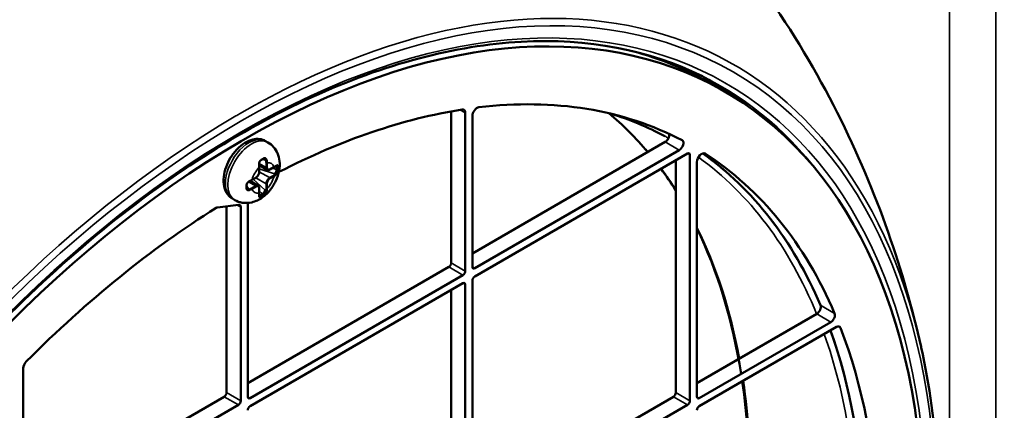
# Model space of a CAD drawing. Header units: millimetres. Extents: x 50 to 3176, y 50 to 2109.
# Tile 372 of 656: x 495 to 555, y 1775 to 1799. Entities that reach past the tile are written whole.
import ezdxf

# ---------------------------------------------------------------- set-up
doc = ezdxf.new("R2010")
doc.units = ezdxf.units.MM
doc.header["$LTSCALE"] = 10
doc.layers.add('Visible (ISO)', color=7, linetype='Continuous', lineweight=50)
doc.layers.add('Visible Narrow (ISO)', color=7, linetype='Continuous', lineweight=35)

msp = doc.modelspace()

# ---------------------------------------------------------------- linework, layer by layer
at = {"layer": 'Visible (ISO)'}
for p, q in [((537.0117, 1794.7338), (537.8602, 1794.2439)), ((521.4053, 1793.056), (521.4053, 1783.951)), ((522.2539, 1792.9674), (522.2539, 1783.4611)), ((522.6781, 1783.7061), (522.6781, 1792.7764)), ((510.2431, 1791.2761), (510.3845, 1791.1944)), ((534.2747, 1791.2178), (522.6781, 1784.5226)), ((535.1232, 1790.7279), (522.8195, 1783.6244)), ((510.1911, 1790.2074), (510.1911, 1790.2074)), ((522.8195, 1783.1345), (535.6182, 1790.5238)), ((534.9111, 1790.1156), (534.9111, 1776.1535)), ((535.7596, 1790.4422), (535.7596, 1775.6636)), ((536.1839, 1775.9085), (536.1839, 1790.0133)), ((509.8512, 1789.8263), (510.3305, 1789.5496)), ((509.8588, 1789.4215), (509.8588, 1789.6965)), ((510.5055, 1789.5619), (510.7436, 1789.6994)), ((510.9048, 1789.7277), (510.9048, 1789.5644)), ((509.3027, 1788.8762), (509.782, 1788.5995)), ((509.4189, 1788.9346), (509.657, 1789.072)), ((509.1425, 1788.3913), (509.1425, 1788.3913)), ((509.8588, 1788.1668), (509.8588, 1788.4417)), ((508.2431, 1787.812), (508.3845, 1787.7303)), ((510.0563, 1788.0947), (509.9148, 1788.0131)), ((508.6135, 1787.4455), (507.3513, 1787.2893)), ((507.8996, 1776.1535), (507.8996, 1787.3571)), ((508.7481, 1787.2952), (508.7481, 1775.6636)), ((509.1724, 1775.9085), (509.1724, 1787.5402)), ((521.2639, 1783.7061), (509.1724, 1776.725)), ((522.1124, 1783.2162), (509.3138, 1775.8269)), ((522.6781, 1768.111), (522.6781, 1782.8896)), ((509.3138, 1775.337), (522.1124, 1782.7263)), ((521.4053, 1782.318), (521.4053, 1768.3559)), ((522.2539, 1782.6446), (522.2539, 1767.866)), ((543.3841, 1780.8821), (536.1839, 1776.725)), ((544.2334, 1780.3926), (536.3253, 1775.8269)), ((536.3253, 1775.337), (544.5827, 1780.1044)), ((495.6666, 1768.111), (495.6666, 1777.6173)), ((507.7582, 1775.9085), (495.6666, 1768.9275)), ((534.7696, 1775.9085), (522.6781, 1768.9275)), ((508.6067, 1775.4186), (495.8081, 1768.0293)), ((535.6182, 1775.4186), (522.8195, 1768.0293))]:
    msp.add_line(p, q, dxfattribs=at)
for centre, major_axis, ratio, start_param, end_param in [((508.9602, 1744.1876), (-28.9, -50.0563), 0.5773503, 2.3697486, 7.0550293), ((508.1117, 1744.6775), (28.9, 50.0563), 0.5773503, 0, 0.1517684), ((508.1117, 1744.6775), (28.9646, 50.1682), 0.5773503, 6.1923367, 6.3115003), ((508.9602, 1744.1876), (27, 46.7654), 0.5773503, 0.0243854, 0.4070317), ((508.9602, 1744.1876), (-27, -46.7654), 0.5773503, 3.5765801, 3.8724785), ((521.971, 1792.8041), (0.2, 0.3464), 0.5773503, 5.4977871, 6.7181728), ((522.961, 1792.9397), (-0.2, -0.3464), 0.5773503, 3.5486243, 5.4977871), ((534.2747, 1791.5036), (-0.175, -0.3031), 0.5773503, 0.7853982, 2.5608691), ((535.1232, 1791.0137), (0.175, 0.3031), 0.5773503, 3.9269908, 6.3075707), ((510.0768, 1790.0425), (-0.0741, -0.1871), 0.6530078, 2.2603089, 2.916969), ((535.6182, 1790.3605), (0.1, 0.1732), 0.5773503, 5.4977871, 7.0685835), ((536.4667, 1790.1766), (0.2, 0.3464), 0.5773503, 6.2564649, 8.6393798), ((508.1117, 1744.6775), (27, 46.7654), 0.5773503, 5.8747552, 6.2291089), ((508.9602, 1744.1876), (27, 46.7654), 0.5773503, 5.8747765, 6.2564649), ((509.7999, 1789.8349), (0.0496, 0.0063), 0.4808777, 6.2828591, 6.2832397), ((510.7839, 1789.4709), (0.0808, 0.184), 0.4891137, 3.8730685, 5.4438172), ((510.8251, 1789.8145), (0.0311, -0.0392), 0.6598704, 6.2825985, 6.2830395), ((510.7839, 1789.6342), (0.0808, 0.184), 0.4890808, 5.443876, 5.9575849), ((509.2695, 1788.9164), (0.0194, -0.0461), 0.4808758, 6.283141, 6.2835426), ((509.2282, 1788.5728), (0.1249, 0.1578), 0.6530097, 3.3662195, 4.0228795), ((510.0768, 1788.2462), (-0.1189, -0.1619), 0.489113, 0.8393644, 2.4101181), ((509.9354, 1788.1645), (0.119, 0.1619), 0.4890799, 3.467201, 3.9809072), ((509.7998, 1788.0386), (0.0495, -0.0073), 0.6598618, 0.0001501, 0.0005767), ((508.9602, 1744.1876), (-27, -46.7654), 0.5773503, 3.9714194, 4.2774015), ((507.2738, 1787.0165), (-0.15, -0.2598), 0.5773503, 3.5526784, 3.9714194), ((508.536, 1787.1727), (0.15, 0.2598), 0.5773503, 5.4977871, 6.6942711), ((509.3845, 1787.6626), (-0.15, -0.2598), 0.5773503, 5.4449944, 5.4977871), ((521.2639, 1783.8694), (-0.1, -0.1732), 0.5773503, 0.7853982, 2.3561945), ((522.8195, 1783.7877), (-0.1, -0.1732), 0.5773503, 5.4977871, 7.0685835), ((522.1124, 1783.3795), (0.1, 0.1732), 0.5773503, 3.9269908, 5.4977871), ((522.8195, 1782.9712), (-0.1, -0.1732), 0.5773503, 3.9269908, 5.4977871), ((522.1124, 1782.563), (0.1, 0.1732), 0.5773503, 5.4977871, 7.0685835), ((543.3839, 1781.1678), (-0.175, -0.3031), 0.5773503, 0.7861816, 2.7292723), ((544.2325, 1780.6779), (0.175, 0.3031), 0.5773503, 3.9309088, 5.8741489), ((544.5827, 1779.8186), (0.175, 0.3031), 0.5773503, 5.8488496, 7.0685835), ((508.9602, 1744.1876), (27, 46.7654), 0.5773503, 5.5422157, 5.8488496), ((508.1117, 1744.6775), (-27, -46.7654), 0.5773503, 2.4006231, 2.6881855), ((508.6777, 1744.3508), (29.7356, 51.5036), 0.5773503, 5.7230446, 5.7240914), ((495.9495, 1777.7806), (-0.2, -0.3464), 0.5773503, 4.2774015, 5.4977871), ((507.7582, 1776.0718), (-0.1, -0.1732), 0.5773503, 0.7853982, 2.3561945), ((509.3138, 1775.9902), (-0.1, -0.1732), 0.5773503, 5.4977871, 7.0685835), ((534.7696, 1776.0718), (-0.1, -0.1732), 0.5773503, 0.7853982, 2.3561945), ((536.3253, 1775.9902), (-0.1, -0.1732), 0.5773503, 5.4977871, 7.0685835), ((508.6067, 1775.5819), (0.1, 0.1732), 0.5773503, 3.9269908, 5.4977871), ((509.3138, 1775.1737), (-0.1, -0.1732), 0.5773503, 3.9269908, 5.4977871), ((535.6182, 1775.5819), (0.1, 0.1732), 0.5773503, 3.9269908, 5.4977871), ((536.3253, 1775.1737), (-0.1, -0.1732), 0.5773503, 3.9269908, 5.4977871)]:
    msp.add_ellipse(centre, major_axis=major_axis, ratio=ratio, start_param=start_param, end_param=end_param, dxfattribs=at)
for points, knots in [([(549.6579, 1778.9061), (549.1527, 1781.1479), (548.5047, 1783.4526), (546.8503, 1788.1596), (545.8435, 1790.5622), (543.3976, 1795.3992), (541.9576, 1797.8336), (538.5945, 1802.6189), (536.6701, 1804.9692), (532.3451, 1809.4288), (529.9439, 1811.5365), (527.3502, 1813.442)], [4.93869321, 4.93869321, 4.93869321, 4.93869321, 5.03777537, 5.03777537, 5.13685752, 5.13685752, 5.23593968, 5.23593968, 5.33502184, 5.33502184, 5.434104, 5.434104, 5.434104, 5.434104]), ([(536.5072, 1795.1716), (533.3034, 1796.7568), (529.6122, 1797.4611), (521.646, 1797.0252), (517.3786, 1795.8993), (508.6973, 1791.9386), (504.2862, 1789.1119), (495.7558, 1782.0391), (491.6379, 1777.7944), (484.113, 1768.3137), (480.7077, 1763.0791), (474.957, 1752.1512), (472.6127, 1746.4597), (469.2231, 1735.2), (468.1782, 1729.6337), (467.4899, 1719.1932), (467.8462, 1714.3208), (469.9153, 1705.7589), (471.6285, 1702.0729), (475.2838, 1697.4453), (476.8439, 1695.9961), (478.5803, 1694.8392)], [5.5348535, 5.5348535, 5.5348535, 5.5348535, 5.8581576, 5.8581576, 6.1786868, 6.1786868, 6.4978652, 6.4978652, 6.8170475, 6.8170475, 7.1363726, 7.1363726, 7.4557346, 7.4557346, 7.7750076, 7.7750076, 8.0941353, 8.0941353, 8.4135975, 8.4135975, 8.6023134, 8.6023134, 8.6023134, 8.6023134]), ([(510.2431, 1791.2761), (510.1322, 1791.3401), (510.0083, 1791.3803), (509.7447, 1791.4138), (509.6051, 1791.4029), (509.306, 1791.3319), (509.1479, 1791.262), (508.8308, 1791.0672), (508.6733, 1790.9367), (508.3851, 1790.6353), (508.2543, 1790.4645), (508.0303, 1790.1003), (507.9368, 1789.9072), (507.7945, 1789.513), (507.7458, 1789.3118), (507.7024, 1788.9154), (507.708, 1788.7199), (507.786, 1788.3632), (507.8547, 1788.1994), (508.0379, 1787.9609), (508.1337, 1787.8751), (508.2431, 1787.812)], [5.4977871, 5.4977871, 5.4977871, 5.4977871, 5.7353255, 5.7353255, 5.9968615, 5.9968615, 6.3151742, 6.3151742, 6.6683207, 6.6683207, 7.0205087, 7.0205087, 7.3692106, 7.3692106, 7.7199749, 7.7199749, 8.0746616, 8.0746616, 8.4048979, 8.4048979, 8.6393798, 8.6393798, 8.6393798, 8.6393798]), ([(510.3845, 1791.1944), (510.5151, 1791.119), (510.632, 1791.0208), (510.8288, 1790.7947), (510.9055, 1790.666), (511.028, 1790.3806), (511.0641, 1790.2242), (511.1025, 1789.8748), (511.0907, 1789.6852), (511.0198, 1789.2863), (510.9513, 1789.0797), (510.7682, 1788.6869), (510.6529, 1788.5011), (510.3791, 1788.161), (510.2208, 1788.0064), (509.857, 1787.751), (509.6528, 1787.646), (509.233, 1787.5483), (509.0341, 1787.5341), (508.6767, 1787.5964), (508.5234, 1787.6501), (508.3845, 1787.7303)], [0.7853982, 0.7853982, 0.7853982, 0.7853982, 0.9813573, 0.9813573, 1.1925444, 1.1925444, 1.4519135, 1.4519135, 1.7956288, 1.7956288, 2.2057855, 2.2057855, 2.6192493, 2.6192493, 3.0339323, 3.0339323, 3.431625, 3.431625, 3.7186113, 3.7186113, 3.9269908, 3.9269908, 3.9269908, 3.9269908]), ([(509.9612, 1790.1199), (509.9478, 1790.1127), (509.9344, 1790.1022), (509.9103, 1790.0769), (509.8993, 1790.062), (509.8804, 1790.0292), (509.8723, 1790.0109), (509.8592, 1789.9722), (509.8542, 1789.9511), (509.8478, 1789.9087), (509.8467, 1789.8869), (509.8477, 1789.858), (509.8484, 1789.8494), (509.8495, 1789.8412)], [0, 0, 0, 0, 0.006211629, 0.006211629, 0.012121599, 0.012121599, 0.018066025, 0.018066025, 0.024424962, 0.024424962, 0.031137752, 0.031137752, 0.034088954, 0.034088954, 0.034088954, 0.034088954]), ([(510.034, 1790.1608), (510.0292, 1790.158), (510.0244, 1790.1552), (510.0148, 1790.1498), (510.01, 1790.147), (510.0003, 1790.1416), (509.9954, 1790.1388), (509.9857, 1790.1334), (509.9808, 1790.1307), (509.971, 1790.1253), (509.9661, 1790.1226), (509.9612, 1790.1199)], [1.570767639, 1.570767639, 1.570767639, 1.570767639, 1.576679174, 1.576679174, 1.582590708, 1.582590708, 1.588502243, 1.588502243, 1.594413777, 1.594413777, 1.600325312, 1.600325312, 1.600325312, 1.600325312]), ([(510.1048, 1790.2029), (510.1001, 1790.2), (510.0955, 1790.1972), (510.0861, 1790.1915), (510.0814, 1790.1887), (510.072, 1790.1831), (510.0673, 1790.1803), (510.0578, 1790.1747), (510.0531, 1790.1719), (510.0436, 1790.1663), (510.0388, 1790.1635), (510.034, 1790.1608)], [1.541216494, 1.541216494, 1.541216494, 1.541216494, 1.547148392, 1.547148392, 1.55308029, 1.55308029, 1.559012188, 1.559012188, 1.564944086, 1.564944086, 1.570875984, 1.570875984, 1.570875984, 1.570875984]), ([(510.1911, 1790.2074), (510.1774, 1790.2153), (510.1626, 1790.2188), (510.1338, 1790.2164), (510.1193, 1790.2118), (510.1048, 1790.2029)], [0, 0, 0, 0, 0.008810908, 0.008810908, 0.016175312, 0.016175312, 0.016175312, 0.016175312]), ([(509.657, 1789.072), (509.6794, 1789.085), (509.701, 1789.1015), (509.7413, 1789.1399), (509.76, 1789.1618), (509.7935, 1789.2092), (509.8082, 1789.2347), (509.8326, 1789.2875), (509.8422, 1789.3147), (509.8553, 1789.3687), (509.8588, 1789.3956), (509.8588, 1789.4215)], [3.1415927, 3.1415927, 3.1415927, 3.1415927, 3.4557519, 3.4557519, 3.7699112, 3.7699112, 4.0840704, 4.0840704, 4.3982297, 4.3982297, 4.712389, 4.712389, 4.712389, 4.712389]), ([(509.8495, 1789.8412), (509.8507, 1789.8313), (509.8518, 1789.8214), (509.8538, 1789.8018), (509.8547, 1789.7921), (509.8562, 1789.7727), (509.8568, 1789.763), (509.8578, 1789.7438), (509.8582, 1789.7343), (509.8587, 1789.7153), (509.8588, 1789.7059), (509.8588, 1789.6965)], [1.4160383, 1.4160383, 1.4160383, 1.4160383, 1.44706452, 1.44706452, 1.47809074, 1.47809074, 1.50911695, 1.50911695, 1.54014317, 1.54014317, 1.57115996, 1.57115996, 1.57115996, 1.57115996]), ([(510.3305, 1789.5496), (510.341, 1789.5435), (510.3523, 1789.5389), (510.3756, 1789.5328), (510.3877, 1789.5313), (510.4118, 1789.531), (510.4239, 1789.5323), (510.4478, 1789.5371), (510.4596, 1789.5407), (510.4829, 1789.5499), (510.4943, 1789.5555), (510.5055, 1789.5619)], [2.35619449, 2.35619449, 2.35619449, 2.35619449, 2.51327412, 2.51327412, 2.67035376, 2.67035376, 2.82743339, 2.82743339, 2.98451302, 2.98451302, 3.14159265, 3.14159265, 3.14159265, 3.14159265]), ([(510.8562, 1789.7753), (510.8493, 1789.7699), (510.8423, 1789.7645), (510.8281, 1789.754), (510.8208, 1789.7488), (510.8061, 1789.7385), (510.7986, 1789.7334), (510.7833, 1789.7234), (510.7755, 1789.7185), (510.7598, 1789.7089), (510.7518, 1789.7041), (510.7436, 1789.6994)], [1.41603391, 1.41603391, 1.41603391, 1.41603391, 1.447061, 1.447061, 1.47808809, 1.47808809, 1.50911518, 1.50911518, 1.54014227, 1.54014227, 1.57116936, 1.57116936, 1.57116936, 1.57116936]), ([(510.8998, 1789.7986), (510.8998, 1789.7986), (510.8985, 1789.7987), (510.893, 1789.7974), (510.8892, 1789.7961), (510.8781, 1789.7907), (510.8699, 1789.7857), (510.8594, 1789.7779), (510.8578, 1789.7766), (510.8562, 1789.7753)], [0.004102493, 0.004102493, 0.004102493, 0.004102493, 0.008275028, 0.008275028, 0.011892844, 0.011892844, 0.016990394, 0.016990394, 0.017897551, 0.017897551, 0.017897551, 0.017897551]), ([(509.2889, 1788.8703), (509.2724, 1788.8633), (509.2549, 1788.854), (509.2207, 1788.8314), (509.2036, 1788.8178), (509.1716, 1788.7874), (509.1565, 1788.7699), (509.1318, 1788.7342), (509.1218, 1788.7154), (509.1086, 1788.6802), (509.1048, 1788.6632), (509.1034, 1788.6431), (509.1032, 1788.6386), (509.1034, 1788.6342)], [0, 0, 0, 0, 0.006407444, 0.006407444, 0.012915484, 0.012915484, 0.01968108, 0.01968108, 0.026218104, 0.026218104, 0.03227978, 0.03227978, 0.034077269, 0.034077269, 0.034077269, 0.034077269]), ([(509.4189, 1788.9346), (509.4108, 1788.9299), (509.4025, 1788.9253), (509.3859, 1788.9162), (509.3774, 1788.9118), (509.3603, 1788.903), (509.3516, 1788.8987), (509.334, 1788.8903), (509.3252, 1788.8862), (509.3072, 1788.8781), (509.2981, 1788.8742), (509.2889, 1788.8703)], [1.57042171, 1.57042171, 1.57042171, 1.57042171, 1.60144269, 1.60144269, 1.63247315, 1.63247315, 1.66350362, 1.66350362, 1.69453409, 1.69453409, 1.72556455, 1.72556455, 1.72556455, 1.72556455]), ([(509.1034, 1788.4683), (509.103, 1788.4539), (509.1052, 1788.4411), (509.1136, 1788.419), (509.12, 1788.4096), (509.1325, 1788.3979), (509.1372, 1788.3944), (509.1425, 1788.3913)], [0, 0, 0, 0, 0.006217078, 0.006217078, 0.012799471, 0.012799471, 0.016207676, 0.016207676, 0.016207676, 0.016207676]), ([(509.1034, 1788.6342), (509.1036, 1788.623), (509.1039, 1788.6118), (509.1042, 1788.5895), (509.1043, 1788.5784), (509.1044, 1788.5562), (509.1044, 1788.5451), (509.1043, 1788.5231), (509.1042, 1788.5121), (509.1039, 1788.4901), (509.1036, 1788.4792), (509.1034, 1788.4683)], [1.541271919, 1.541271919, 1.541271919, 1.541271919, 1.553081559, 1.553081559, 1.564891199, 1.564891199, 1.576700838, 1.576700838, 1.588510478, 1.588510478, 1.600320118, 1.600320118, 1.600320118, 1.600320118]), ([(509.8588, 1788.4417), (509.8588, 1788.4547), (509.8579, 1788.4674), (509.8542, 1788.4922), (509.8514, 1788.5042), (509.8436, 1788.5273), (509.8387, 1788.5384), (509.8264, 1788.5591), (509.8191, 1788.5688), (509.8021, 1788.5859), (509.7925, 1788.5934), (509.782, 1788.5995)], [4.71238898, 4.71238898, 4.71238898, 4.71238898, 4.86946861, 4.86946861, 5.02654825, 5.02654825, 5.18362788, 5.18362788, 5.34070751, 5.34070751, 5.49778714, 5.49778714, 5.49778714, 5.49778714]), ([(509.8493, 1788.0313), (509.8473, 1788.0175), (509.8468, 1788.0055), (509.8481, 1787.9893), (509.8497, 1787.9845), (509.8508, 1787.9822), (509.851, 1787.982), (509.851, 1787.982)], [0, 0, 0, 0, 0.006113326, 0.006113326, 0.011682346, 0.011682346, 0.013776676, 0.013776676, 0.013776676, 0.013776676]), ([(509.8588, 1788.1668), (509.8588, 1788.1574), (509.8587, 1788.1481), (509.8582, 1788.1296), (509.8578, 1788.1204), (509.8568, 1788.1022), (509.8562, 1788.0932), (509.8546, 1788.0753), (509.8538, 1788.0664), (509.8517, 1788.0487), (509.8506, 1788.04), (509.8493, 1788.0314)], [1.57041216, 1.57041216, 1.57041216, 1.57041216, 1.60144352, 1.60144352, 1.63247487, 1.63247487, 1.66350623, 1.66350623, 1.69453758, 1.69453758, 1.72556894, 1.72556894, 1.72556894, 1.72556894]), ([(549.6677, 1778.8622), (550.6787, 1774.3515), (550.9727, 1769.2571), (550.1118, 1758.3998), (548.9545, 1752.6376), (545.31, 1741.0351), (542.8242, 1735.197), (536.7769, 1724.0313), (533.217, 1718.7054), (525.3793, 1709.1002), (521.1029, 1704.8226), (512.2582, 1697.7478), (507.6912, 1694.9527), (501.8902, 1692.4857), (500.5812, 1692.002), (499.2849, 1691.5966)], [1.3455389, 1.3455389, 1.3455389, 1.3455389, 1.6664565, 1.6664565, 1.9878687, 1.9878687, 2.3090444, 2.3090444, 2.6300867, 2.6300867, 2.9512031, 2.9512031, 3.2725564, 3.2725564, 3.3668501, 3.3668501, 3.3668501, 3.3668501]), ([(538.9072, 1776.8276), (539.0594, 1775.7921), (539.1735, 1774.7271), (539.3257, 1772.5314), (539.3629, 1771.3999), (539.358, 1769.0909), (539.3159, 1767.9133), (539.1537, 1765.5344), (539.0347, 1764.3336), (538.8114, 1762.6074), (538.7387, 1762.0946), (538.6593, 1761.5793)], [1.41565521, 1.41565521, 1.41565521, 1.41565521, 1.49396976, 1.49396976, 1.57326118, 1.57326118, 1.65254013, 1.65254013, 1.73081835, 1.73081835, 1.7636597, 1.7636597, 1.7636597, 1.7636597])]:
    msp.add_open_spline(points, degree=3, knots=knots, dxfattribs=at)
for points in [[(530.8914, 1792.9425), (531.7241, 1792.2466), (532.5033, 1791.4684), (533.225, 1790.6118)], [(534.2464, 1791.569), (533.2135, 1792.1219), (532.1234, 1792.5736), (530.9825, 1792.9211)], [(534.0221, 1789.6023), (534.3308, 1789.1851), (534.6272, 1788.7519), (534.9111, 1788.3033)], [(536.1839, 1786.015), (537.4281, 1783.4611), (538.3232, 1780.5192), (538.8384, 1777.2778)]]:
    msp.add_open_spline(points, degree=3, dxfattribs=at)
at = {"layer": 'Visible Narrow (ISO)'}
for p, q in [((551.3742, 1733.5729), (551.3742, 1831.4573)), ((554.1524, 1831.4853), (554.1524, 1733.6009)), ((522.2539, 1792.9674), (521.9426, 1793.1472)), ((535.1232, 1790.7279), (534.2747, 1791.2178)), ((510.0422, 1790.1655), (510.2182, 1790.1241)), ((510.2595, 1790.1003), (510.2182, 1790.1241)), ((535.7596, 1790.4422), (535.6182, 1790.5238)), ((536.6613, 1790.526), (536.672, 1790.5198)), ((509.8441, 1789.4011), (509.8441, 1789.6761)), ((509.8507, 1789.928), (510.2684, 1789.6869)), ((509.8588, 1789.5976), (510.7839, 1789.3076)), ((509.8588, 1789.4335), (510.4805, 1789.0745)), ((510.2684, 1789.6869), (510.2684, 1789.9618)), ((510.3391, 1789.9618), (510.3391, 1789.6869)), ((510.5159, 1789.5848), (510.754, 1789.7223)), ((510.6488, 1789.6447), (510.9048, 1789.5644)), ((510.9048, 1789.7277), (510.8259, 1789.7524)), ((510.9272, 1789.7148), (510.9048, 1789.7277)), ((510.9048, 1789.5644), (510.9272, 1789.5515)), ((509.632, 1788.5846), (509.2143, 1788.8258)), ((509.4292, 1788.9575), (509.6674, 1789.0949)), ((510.2182, 1788.3278), (509.5045, 1788.984)), ((510.2684, 1788.7071), (509.6466, 1789.0661)), ((510.4805, 1789.0745), (510.7186, 1789.212)), ((510.754, 1789.1508), (510.5159, 1789.0133)), ((510.8252, 1789.2838), (510.7839, 1789.3076)), ((509.2282, 1788.4095), (509.1044, 1788.5412)), ((509.2282, 1788.4095), (509.2695, 1788.3856)), ((509.3939, 1788.4471), (509.632, 1788.5846)), ((509.6674, 1788.5234), (509.4292, 1788.3859)), ((509.8441, 1788.1464), (509.8441, 1788.4213)), ((510.0563, 1788.0947), (509.8588, 1788.2763)), ((510.2182, 1788.3278), (510.2595, 1788.304)), ((510.2684, 1788.4321), (510.2684, 1788.7071)), ((510.3391, 1788.7071), (510.3391, 1788.4321)), ((509.854, 1788.069), (509.9148, 1788.0131)), ((509.9148, 1788.0131), (509.9373, 1788.0001)), ((510.0787, 1788.0818), (510.0563, 1788.0947)), ((508.7481, 1787.2952), (508.51, 1787.4327)), ((522.1124, 1783.2162), (521.2639, 1783.7061)), ((521.4053, 1783.951), (522.2539, 1783.4611)), ((522.6781, 1783.7061), (522.8195, 1783.6244)), ((522.2539, 1782.6446), (522.1124, 1782.7263)), ((544.4626, 1780.9158), (543.6144, 1781.4049)), ((543.3841, 1780.8821), (544.2334, 1780.3926)), ((544.6678, 1780.1361), (544.8151, 1780.0511)), ((508.6067, 1775.4186), (507.7582, 1775.9085)), ((507.8996, 1776.1535), (508.7481, 1775.6636)), ((509.1724, 1775.9085), (509.3138, 1775.8269)), ((535.6182, 1775.4186), (534.7696, 1775.9085)), ((534.9111, 1776.1535), (535.7596, 1775.6636)), ((536.1839, 1775.9085), (536.3253, 1775.8269))]:
    msp.add_line(p, q, dxfattribs=at)
msp.add_ellipse((508.8188, 1744.2693), major_axis=(-29.5357, -51.1574), ratio=0.5773503, dxfattribs=at)
for centre, major_axis, ratio, start_param, end_param in [((508.8188, 1744.2693), (29.1332, 50.4601), 0.5773503, 5.5025293, 10.2054339), ((508.6777, 1744.3508), (29.7356, 51.5036), 0.5773503, 5.7240914, 7.0686015), ((508.6178, 1744.3853), (28.9834, 50.2007), 0.5773503, 6.0315024, 6.3202517), ((508.6777, 1744.3508), (-29.7356, -51.5036), 0.5773503, 3.9322807, 6.8422792), ((508.6775, 1744.3508), (-29.7357, -51.5037), 0.5773503, 3.9270088, 3.9322807), ((501.6561, 1748.4047), (26.7272, 46.2928), 0.5773503, 6.0794911, 6.1839245), ((509.2431, 1789.544), (1, 1.7321), 0.5773503, 0, 3.1415927), ((509.3845, 1789.4624), (-1, -1.7321), 0.5773503, 3.1415927, 6.2831853), ((507.9051, 1744.7968), (26.8429, 46.4932), 0.5773503, 0.0102156, 0.0185173), ((509.9373, 1790.1638), (0.0239, -0.0439), 0.5600307, 0.0000755, 0.7998301), ((509.9373, 1790.1638), (0.0239, -0.0439), 0.5600526, 0.7997297, 1.1801173), ((510.009, 1790.2041), (0.025, -0.0433), 0.5773669, 6.2831209, 7.4457947), ((510.0787, 1790.2455), (0.0261, -0.0426), 0.5941822, 6.2830596, 7.0533192), ((510.0787, 1790.2455), (-0.0261, 0.0426), 0.5941731, 3.9117508, 4.2921339), ((510.2948, 1790.1207), (0.0496, 0.0063), 0.4808688, 3.8605982, 5.4803326), ((509.5214, 1790.3935), (0.5282, -0.915), 0.5773115, 0.7850315, 0.9401696), ((509.2251, 1790.4245), (-0.8835, 1.0175), 0.6671332, 3.7830348, 3.9148018), ((510.0916, 1789.0541), (0.5, 0.866), 0.5773503, 5.855359, 6.7110127), ((507.9051, 1744.7968), (26.8429, 46.4932), 0.5773503, 5.861686, 6.2246175), ((508.1117, 1744.6775), (26.9928, 46.7529), 0.5773503, 5.8729367, 6.2294677), ((510.0916, 1789.0541), (0.5, 0.866), 0.5773503, 1.1429691, 1.9986239), ((509.6674, 1789.2991), (-0.125, -0.2165), 0.5773503, 0.7853981, 2.3561946), ((509.7999, 1789.8349), (0.0496, 0.0063), 0.4808777, 5.3818815, 6.2828591), ((508.7872, 1790.1744), (-0.8306, 1.0578), 0.61809, 3.822868, 3.9544486), ((509.8088, 1789.6965), (0.05, 0), 0.5773503, 5.4978354, 6.2828893), ((509.8088, 1789.4215), (0.05, 0), 0.5773503, 5.4977884, 6.2831853), ((510.3037, 1789.9823), (-0.05, 0), 0.5773503, 0.7855106, 2.3561423), ((510.3037, 1789.7073), (0.05, 0), 0.5773503, 3.9269915, 5.4977873), ((510.4805, 1789.8094), (-0.15, -0.2598), 0.5773503, 5.4977871, 6.2831853), ((510.5159, 1789.789), (-0.125, -0.2165), 0.5773503, 5.4977872, 7.0685835), ((510.4805, 1789.6052), (0.025, -0.0433), 0.5773503, 0, 0.7853975), ((510.7186, 1789.7427), (0.025, -0.0433), 0.5773503, 0, 0.7853653), ((509.9784, 1790.1486), (1.0976, 0.0391), 0.5721044, 5.4765, 5.6328398), ((510.8251, 1789.8145), (0.0311, -0.0392), 0.6598704, 6.2830395, 7.0267226), ((510.9626, 1789.7352), (-0.05, -0.0013), 0.5599943, 0.7710192, 2.3419016), ((508.5328, 1791.0155), (1.6939, -2.9338), 0.5773522, 0.7558725, 0.8149195), ((510.9626, 1789.5719), (-0.05, 0.0013), 0.5942007, 0.800611, 2.3714229), ((510.9626, 1789.7352), (-0.05, -0.0013), 0.5600557, 2.3418655, 2.7222547), ((510.9626, 1789.5719), (0.05, -0.0013), 0.5941421, 5.5129952, 5.8933834), ((508.903, 1791.1058), (-1.4255, 2.9728), 0.5216833, 3.9690684, 3.9998281), ((508.903, 1791.1058), (-1.4255, 2.9728), 0.5216833, 3.9383088, 3.9690684), ((501.6561, 1748.4047), (26.7272, 46.2928), 0.5773503, 5.9931228, 6.039699), ((509.2695, 1788.9164), (0.0194, -0.0461), 0.4808758, 0.0003573, 0.9010531), ((508.4745, 1789.6199), (1.326, -0.186), 0.6183873, 5.4669859, 5.5989492), ((509.3939, 1788.9779), (0.025, -0.0433), 0.5773503, 0.0002977, 0.7853399), ((509.632, 1789.1153), (0.025, -0.0433), 0.5773503, 0, 0.7853976), ((510.4805, 1788.8296), (0.15, 0.2598), 0.5773503, 0.7853982, 2.3561945), ((510.0916, 1789.0541), (-0.5, -0.866), 0.5773503, 1.1429702, 1.9986239), ((510.5159, 1788.8092), (0.125, 0.2165), 0.5773503, 0.7853981, 2.3561945), ((510.4805, 1789.0337), (0.025, -0.0433), 0.5773503, 0.7853987, 2.3561938), ((509.9719, 1789.6434), (-1.0565, -0.0001), 0.5773154, 2.3557645, 2.5109025), ((510.7186, 1789.1712), (-0.025, 0.0433), 0.5773503, 3.9270491, 5.4976746), ((509.5475, 1789.7362), (-1.5184, 0.198), 0.4979047, 2.5511572, 2.6831215), ((510.8251, 1789.243), (0.0311, -0.0392), 0.6598601, 0.6454201, 2.2650863), ((509.0534, 1788.6329), (-0.05, -0.0013), 0.5600552, 1.96147, 2.3418582), ((506.5381, 1789.7404), (1.8818, -2.7071), 0.6281028, 0.704031, 0.7655502), ((509.0534, 1788.4696), (0.05, -0.0013), 0.5941419, 5.1325985, 5.5129877), ((509.0534, 1788.6329), (0.05, 0.0013), 0.5600325, 5.4834016, 6.2831361), ((509.0534, 1788.4696), (0.05, -0.0013), 0.5941624, 5.5129891, 6.2832839), ((508.6464, 1788.8783), (-1.0567, -0.0001), 0.5773127, 2.2014347, 2.3565503), ((509.2695, 1788.3448), (0.0194, -0.0461), 0.4808748, 0.8027675, 2.4227033), ((508.6521, 1788.8561), (-1.0983, 0.0084), 0.6009338, 2.2051802, 2.3615178), ((509.3939, 1788.4063), (0.025, -0.0433), 0.5773503, 0.7854402, 2.3559649), ((510.0916, 1789.0541), (-0.5, -0.866), 0.5773503, 5.8553583, 6.7110123), ((509.632, 1788.3397), (0.15, 0.2598), 0.5773503, 0, 0.7853982), ((509.632, 1788.5438), (-0.025, 0.0433), 0.5773503, 3.9269915, 5.4977951), ((509.6674, 1788.3193), (0.125, 0.2165), 0.5773503, 5.4977872, 7.0685835), ((509.8088, 1788.4417), (0.05, 0), 0.5773503, 5.497787, 6.2831853), ((509.5213, 1788.8632), (0.5283, -0.9151), 0.577316, 0.6307005, 0.7858162), ((510.2948, 1788.3244), (0.0495, -0.0073), 0.6598822, 4.0179944, 5.6380058), ((510.3037, 1788.7275), (-0.05, 0), 0.5773503, 0.7853902, 2.3561945), ((510.3037, 1788.4526), (0.05, 0), 0.5773503, 3.9272203, 5.4977602), ((509.543, 1788.8681), (0.5833, -0.9305), 0.5822988, 0.6088028, 0.7651418), ((508.7905, 1788.9353), (0.8468, -1.2715), 0.4932529, 0.4912256, 0.6229942), ((509.7998, 1788.0386), (0.0495, -0.0073), 0.6598618, 5.5395703, 6.2833355), ((509.8088, 1788.1668), (0.05, 0), 0.5773503, 5.4978359, 6.2831853), ((507.6244, 1789.4169), (-3.3721, 0), 0.5773468, 2.3266118, 2.3562716), ((509.9373, 1787.9593), (-0.0239, 0.0439), 0.5599949, 3.9413632, 5.5121493), ((509.9373, 1787.9593), (0.0239, -0.0439), 0.5600221, 0.4193798, 0.7997629), ((507.6164, 1789.4218), (-3.3838, 0), 0.5773483, 2.3561636, 2.3857212), ((510.009, 1787.9995), (-0.025, 0.0433), 0.5773334, 3.5497912, 5.4978113), ((510.0787, 1788.041), (-0.0261, 0.0426), 0.594201, 3.9117147, 5.482573), ((510.0787, 1788.041), (0.0261, -0.0426), 0.5941447, 0.3898071, 0.7701947), ((501.6561, 1748.4047), (26.7272, 46.2928), 0.5773503, 5.6911234, 5.9168202), ((507.9051, 1744.7968), (26.8429, 46.4932), 0.5773503, 5.5093031, 5.8260425), ((508.1117, 1744.6775), (26.9928, 46.7529), 0.5773503, 5.5405124, 5.8298698), ((501.6561, 1748.4047), (-26.7272, -46.2928), 0.5773503, 2.1902536, 2.5153257)]:
    msp.add_ellipse(centre, major_axis=major_axis, ratio=ratio, start_param=start_param, end_param=end_param, dxfattribs=at)
for points, knots in [([(509.833, 1789.8201), (509.8311, 1789.8358), (509.8299, 1789.8517), (509.8296, 1789.871), (509.8296, 1789.8744), (509.8298, 1789.8908), (509.8306, 1789.9037), (509.8327, 1789.9231), (509.8336, 1789.9295), (509.8365, 1789.9477), (509.8389, 1789.9597), (509.8437, 1789.9797), (509.8459, 1789.9877), (509.8532, 1790.0112), (509.859, 1790.0262), (509.867, 1790.0436), (509.8686, 1790.0469), (509.8772, 1790.0642), (509.8848, 1790.0772), (509.895, 1790.0918), (509.8968, 1790.0942), (509.9058, 1790.1062), (509.9135, 1790.1152), (509.9253, 1790.1271), (509.9291, 1790.1307), (509.9429, 1790.143), (509.9529, 1790.1503), (509.9651, 1790.1573), (509.9671, 1790.1584), (509.9691, 1790.1595)], [0.0000006, 0.0000006, 0.0000006, 0.0000006, 0.11777651, 0.11777651, 0.14285714, 0.14285714, 0.23931503, 0.23931503, 0.28571429, 0.28571429, 0.37072129, 0.37072129, 0.42857143, 0.42857143, 0.54367602, 0.54367602, 0.57142857, 0.57142857, 0.69002258, 0.69002258, 0.71428571, 0.71428571, 0.81134316, 0.81134316, 0.85714286, 0.85714286, 0.97647404, 0.97647404, 1, 1, 1, 1]), ([(510.0419, 1790.2001), (510.0338, 1790.1955), (510.0177, 1790.1863), (509.9934, 1790.1727), (509.9772, 1790.1639), (509.9691, 1790.1595)], [0, 0, 0, 0, 0.33333333, 0.66666667, 0.99997651, 0.99997651, 0.99997651, 0.99997651]), ([(510.1125, 1790.2423), (510.1048, 1790.2376), (510.0894, 1790.2281), (510.0659, 1790.2141), (510.0499, 1790.2048), (510.0419, 1790.2001)], [0.00002292, 0.00002292, 0.00002292, 0.00002292, 0.33333333, 0.66666667, 0.99998821, 0.99998821, 0.99998821, 0.99998821]), ([(510.1125, 1790.2423), (510.1224, 1790.2485), (510.1327, 1790.2535), (510.1457, 1790.2579), (510.1479, 1790.2586), (510.1589, 1790.2617), (510.1679, 1790.2633), (510.1815, 1790.2644), (510.1861, 1790.2645), (510.2012, 1790.264), (510.2114, 1790.2623), (510.2239, 1790.2586), (510.2265, 1790.2577), (510.2395, 1790.2529), (510.2498, 1790.2476), (510.2613, 1790.2394), (510.2631, 1790.2381), (510.2722, 1790.231), (510.2792, 1790.2244), (510.2893, 1790.2129), (510.2928, 1790.2086), (510.3026, 1790.1949), (510.3084, 1790.185), (510.3153, 1790.17), (510.317, 1790.1658), (510.3237, 1790.1477), (510.3276, 1790.1326), (510.3307, 1790.1136), (510.3311, 1790.1108), (510.3315, 1790.1079)], [0, 0, 0, 0, 0.11877668, 0.11877668, 0.14285714, 0.14285714, 0.2374953, 0.2374953, 0.28571429, 0.28571429, 0.39935092, 0.39935092, 0.42857143, 0.42857143, 0.54922964, 0.54922964, 0.57142857, 0.57142857, 0.66292717, 0.66292717, 0.71428571, 0.71428571, 0.81800279, 0.81800279, 0.85714286, 0.85714286, 0.9790405, 0.9790405, 0.99999943, 0.99999943, 0.99999943, 0.99999943]), ([(510.1911, 1790.2074), (510.1914, 1790.2072), (510.1918, 1790.207), (510.2006, 1790.2018), (510.2086, 1790.1956), (510.2234, 1790.1812), (510.2302, 1790.1727), (510.2367, 1790.1626), (510.2372, 1790.1618), (510.244, 1790.1506), (510.2492, 1790.1393), (510.2559, 1790.1186), (510.258, 1790.1096), (510.2595, 1790.1003)], [0.49452865, 0.49452865, 0.49452865, 0.49452865, 0.5, 0.5, 0.62256168, 0.62256168, 0.75, 0.75, 0.76130984, 0.76130984, 0.90046577, 0.90046577, 1, 1, 1, 1]), ([(510.9272, 1789.5515), (510.9269, 1789.5421), (510.9262, 1789.5322), (510.9239, 1789.5114), (510.9223, 1789.5006), (510.9198, 1789.4864), (510.9192, 1789.4833), (510.916, 1789.4673), (510.913, 1789.4544), (510.906, 1789.4286), (510.902, 1789.4158), (510.8923, 1789.3884), (510.8864, 1789.374), (510.8755, 1789.3513), (510.8708, 1789.3425), (510.8591, 1789.3229), (510.8519, 1789.3126), (510.8381, 1789.2961), (510.8318, 1789.2895), (510.8252, 1789.2838)], [0.00000002, 0.00000002, 0.00000002, 0.00000002, 0.10932097, 0.10932097, 0.2187442, 0.2187442, 0.25, 0.25, 0.375, 0.375, 0.5, 0.5, 0.64888937, 0.64888937, 0.75, 0.75, 0.88826881, 0.88826881, 1, 1, 1, 1]), ([(510.8655, 1789.7995), (510.8765, 1789.8082), (510.8868, 1789.8155), (510.898, 1789.8222), (510.8996, 1789.8231), (510.9095, 1789.8286), (510.9173, 1789.832), (510.9272, 1789.835), (510.9296, 1789.8356), (510.938, 1789.8374), (510.9439, 1789.8378), (510.9527, 1789.8372), (510.9559, 1789.8367), (510.9655, 1789.8341), (510.9714, 1789.8309), (510.9778, 1789.8254), (510.979, 1789.8243), (510.9851, 1789.818), (510.9894, 1789.8117), (510.9938, 1789.8025), (510.9946, 1789.8009), (510.9981, 1789.7925), (511.0005, 1789.7849), (511.0033, 1789.7729), (511.0041, 1789.769), (511.0068, 1789.7541), (511.0079, 1789.7426), (511.0084, 1789.7287), (511.0085, 1789.7268), (511.0085, 1789.725)], [0, 0, 0, 0, 0.1228344, 0.1228344, 0.1428571, 0.1428571, 0.2509853, 0.2509853, 0.2857143, 0.2857143, 0.3751874, 0.3751874, 0.4285714, 0.4285714, 0.5443932, 0.5443932, 0.5714286, 0.5714286, 0.6902747, 0.6902747, 0.7142857, 0.7142857, 0.8121599, 0.8121599, 0.8571429, 0.8571429, 0.9813144, 0.9813144, 1, 1, 1, 1]), ([(511.0085, 1789.5594), (511.0082, 1789.5474), (511.0073, 1789.5345), (511.0056, 1789.5207), (511.0053, 1789.5183), (511.005, 1789.5158), (511.0046, 1789.5133), (511.0031, 1789.5022), (511.0011, 1789.4904), (510.9987, 1789.4786), (510.9975, 1789.4726), (510.9962, 1789.4666), (510.9948, 1789.4606), (510.9915, 1789.4466), (510.9877, 1789.4328), (510.9834, 1789.4189), (510.9822, 1789.4151), (510.981, 1789.4114), (510.9798, 1789.4076), (510.9747, 1789.3924), (510.9689, 1789.3771), (510.9624, 1789.3619), (510.9614, 1789.3594), (510.9603, 1789.3569), (510.9592, 1789.3544), (510.9539, 1789.3426), (510.9481, 1789.3309), (510.942, 1789.3197), (510.939, 1789.3142), (510.9359, 1789.3087), (510.9327, 1789.3034), (510.9251, 1789.2907), (510.917, 1789.2788), (510.9084, 1789.2678), (510.9063, 1789.2649), (510.904, 1789.2622), (510.9018, 1789.2595), (510.8917, 1789.2475), (510.8809, 1789.2367), (510.8694, 1789.2271), (510.8681, 1789.2261), (510.8668, 1789.225), (510.8655, 1789.224)], [0, 0, 0, 0, 0.1213009, 0.1213009, 0.1213009, 0.1428571, 0.1428571, 0.1428571, 0.2376759, 0.2376759, 0.2376759, 0.2857143, 0.2857143, 0.2857143, 0.3980318, 0.3980318, 0.3980318, 0.4285714, 0.4285714, 0.4285714, 0.5512043, 0.5512043, 0.5512043, 0.5714286, 0.5714286, 0.5714286, 0.6670789, 0.6670789, 0.6670789, 0.7142857, 0.7142857, 0.7142857, 0.8281347, 0.8281347, 0.8281347, 0.8571429, 0.8571429, 0.8571429, 0.9858595, 0.9858595, 0.9858595, 1, 1, 1, 1]), ([(510.8992, 1789.7986), (510.8995, 1789.7984), (510.8999, 1789.7981), (510.9048, 1789.7948), (510.9088, 1789.7903), (510.9146, 1789.7804), (510.9167, 1789.7757), (510.9193, 1789.7683), (510.92, 1789.766), (510.9229, 1789.7557), (510.9246, 1789.7465), (510.9265, 1789.7296), (510.927, 1789.7224), (510.9272, 1789.7148)], [0.51485553, 0.51485553, 0.51485553, 0.51485553, 0.52548022, 0.52548022, 0.6584085, 0.6584085, 0.75, 0.75, 0.78753328, 0.78753328, 0.9142768, 0.9142768, 0.99999998, 0.99999998, 0.99999998, 0.99999998]), ([(509.0731, 1788.6075), (509.0726, 1788.6197), (509.0735, 1788.6323), (509.0758, 1788.6455), (509.0763, 1788.6481), (509.0768, 1788.6508), (509.0773, 1788.6534), (509.0796, 1788.6639), (509.0827, 1788.6747), (509.0866, 1788.6855), (509.0886, 1788.6912), (509.0909, 1788.6969), (509.0934, 1788.7025), (509.0988, 1788.7151), (509.1053, 1788.7272), (509.1127, 1788.7391), (509.1148, 1788.7425), (509.117, 1788.7459), (509.1192, 1788.7493), (509.1281, 1788.7625), (509.1381, 1788.7755), (509.1493, 1788.7882), (509.1511, 1788.7901), (509.1528, 1788.792), (509.1546, 1788.794), (509.1634, 1788.8035), (509.1729, 1788.8128), (509.1828, 1788.8216), (509.1878, 1788.8262), (509.1931, 1788.8306), (509.1983, 1788.8349), (509.2108, 1788.845), (509.2236, 1788.8543), (509.2368, 1788.8627), (509.2401, 1788.8648), (509.2434, 1788.8668), (509.2467, 1788.8688), (509.2623, 1788.8781), (509.2785, 1788.8862), (509.2951, 1788.8934), (509.2964, 1788.894), (509.2976, 1788.8945), (509.2989, 1788.8951)], [0, 0, 0, 0, 0.119125, 0.119125, 0.119125, 0.1428571, 0.1428571, 0.1428571, 0.2360064, 0.2360064, 0.2360064, 0.2857143, 0.2857143, 0.2857143, 0.396855, 0.396855, 0.396855, 0.4285714, 0.4285714, 0.4285714, 0.5524723, 0.5524723, 0.5524723, 0.5714286, 0.5714286, 0.5714286, 0.6656799, 0.6656799, 0.6656799, 0.7142857, 0.7142857, 0.7142857, 0.8288839, 0.8288839, 0.8288839, 0.8571429, 0.8571429, 0.8571429, 0.989737, 0.989737, 0.989737, 1, 1, 1, 1]), ([(509.2989, 1788.3195), (509.2836, 1788.3131), (509.2685, 1788.3083), (509.2517, 1788.3049), (509.2497, 1788.3045), (509.2352, 1788.3019), (509.2232, 1788.301), (509.2074, 1788.3014), (509.2035, 1788.3016), (509.19, 1788.3028), (509.1804, 1788.3045), (509.1657, 1788.3085), (509.1602, 1788.3103), (509.1439, 1788.3168), (509.1338, 1788.3224), (509.1227, 1788.3306), (509.1206, 1788.3322), (509.1101, 1788.341), (509.1027, 1788.349), (509.0951, 1788.36), (509.0938, 1788.362), (509.0878, 1788.3719), (509.0839, 1788.3804), (509.0793, 1788.3933), (509.0781, 1788.3975), (509.0743, 1788.4129), (509.0729, 1788.4243), (509.0729, 1788.438), (509.073, 1788.4399), (509.0731, 1788.442)], [0, 0, 0, 0, 0.1253465, 0.1253465, 0.1428571, 0.1428571, 0.2499687, 0.2499687, 0.2857143, 0.2857143, 0.3740097, 0.3740097, 0.4285714, 0.4285714, 0.5438275, 0.5438275, 0.5714286, 0.5714286, 0.6885438, 0.6885438, 0.7142857, 0.7142857, 0.8116697, 0.8116697, 0.8571429, 0.8571429, 0.9791801, 0.9791801, 1, 1, 1, 1]), ([(509.2695, 1788.3856), (509.2599, 1788.3819), (509.25, 1788.3791), (509.2277, 1788.3747), (509.2153, 1788.3738), (509.1912, 1788.3748), (509.1795, 1788.3768), (509.1598, 1788.3828), (509.1514, 1788.3863), (509.1433, 1788.3909), (509.1429, 1788.3911), (509.1425, 1788.3913)], [0, 0, 0, 0, 0.10999137, 0.10999137, 0.25, 0.25, 0.38882693, 0.38882693, 0.5, 0.5, 0.50548052, 0.50548052, 0.50548052, 0.50548052]), ([(510.2595, 1788.304), (510.2579, 1788.2954), (510.2553, 1788.2866), (510.2479, 1788.2664), (510.2425, 1788.255), (510.2296, 1788.2319), (510.222, 1788.2201), (510.2069, 1788.1994), (510.1998, 1788.1904), (510.1904, 1788.1794), (510.1885, 1788.1772), (510.1773, 1788.1645), (510.1674, 1788.1542), (510.1503, 1788.1377), (510.1433, 1788.1312), (510.1332, 1788.1224), (510.1302, 1788.1198), (510.1173, 1788.109), (510.1074, 1788.1014), (510.0913, 1788.0899), (510.0849, 1788.0856), (510.0787, 1788.0818)], [0, 0, 0, 0, 0.11210495, 0.11210495, 0.25, 0.25, 0.39019772, 0.39019772, 0.5, 0.5, 0.52659297, 0.52659297, 0.65927173, 0.65927173, 0.75, 0.75, 0.78823433, 0.78823433, 0.91474082, 0.91474082, 1, 1, 1, 1]), ([(510.3315, 1788.299), (510.3295, 1788.2857), (510.3263, 1788.2725), (510.3211, 1788.2564), (510.3201, 1788.2534), (510.3151, 1788.2394), (510.3104, 1788.2286), (510.3024, 1788.2125), (510.2998, 1788.2074), (510.2914, 1788.1923), (510.2854, 1788.1822), (510.2745, 1788.1657), (510.27, 1788.1592), (510.256, 1788.1397), (510.246, 1788.1272), (510.2333, 1788.1124), (510.2308, 1788.1096), (510.2176, 1788.0948), (510.2067, 1788.0835), (510.1934, 1788.0708), (510.1913, 1788.0688), (510.18, 1788.0583), (510.1707, 1788.0502), (510.1573, 1788.0392), (510.1531, 1788.0358), (510.138, 1788.0241), (510.1276, 1788.0169), (510.116, 1788.0095), (510.1142, 1788.0085), (510.1125, 1788.0074)], [0.0000006, 0.0000006, 0.0000006, 0.0000006, 0.11611695, 0.11611695, 0.14285714, 0.14285714, 0.24048209, 0.24048209, 0.28571429, 0.28571429, 0.3718675, 0.3718675, 0.42857143, 0.42857143, 0.5438592, 0.5438592, 0.57142857, 0.57142857, 0.69155404, 0.69155404, 0.71428571, 0.71428571, 0.81136544, 0.81136544, 0.85714286, 0.85714286, 0.97829927, 0.97829927, 1, 1, 1, 1]), ([(509.9691, 1787.9246), (509.9586, 1787.9189), (509.9484, 1787.914), (509.9362, 1787.9091), (509.934, 1787.9083), (509.9239, 1787.9046), (509.9161, 1787.9024), (509.9048, 1787.8999), (509.901, 1787.8993), (509.8891, 1787.8979), (509.8817, 1787.898), (509.8732, 1787.8994), (509.8715, 1787.8997), (509.8628, 1787.902), (509.8566, 1787.905), (509.8503, 1787.9101), (509.8495, 1787.9109), (509.8449, 1787.9153), (509.8417, 1787.9197), (509.8375, 1787.9278), (509.8361, 1787.931), (509.8326, 1787.941), (509.831, 1787.9485), (509.8299, 1787.9602), (509.8297, 1787.9635), (509.8294, 1787.9781), (509.8303, 1787.9908), (509.8324, 1788.007), (509.8327, 1788.0091), (509.833, 1788.0112)], [0, 0, 0, 0, 0.11695905, 0.11695905, 0.14285714, 0.14285714, 0.23614453, 0.23614453, 0.28571429, 0.28571429, 0.39849325, 0.39849325, 0.42857143, 0.42857143, 0.55086202, 0.55086202, 0.57142857, 0.57142857, 0.66153833, 0.66153833, 0.71428571, 0.71428571, 0.8178296, 0.8178296, 0.85714286, 0.85714286, 0.98213034, 0.98213034, 0.99999943, 0.99999943, 0.99999943, 0.99999943]), ([(509.9373, 1788.0001), (509.9297, 1787.9961), (509.9223, 1787.9925), (509.9061, 1787.9856), (509.8974, 1787.9827), (509.8879, 1787.9804), (509.8863, 1787.9801), (509.8785, 1787.9786), (509.8729, 1787.9781), (509.8611, 1787.9786), (509.8554, 1787.98), (509.8506, 1787.9825)], [0, 0, 0, 0, 0.09707684, 0.09707684, 0.22371265, 0.22371265, 0.25, 0.25, 0.35294525, 0.35294525, 0.4851605, 0.4851605, 0.4851605, 0.4851605]), ([(509.9691, 1787.9246), (509.9772, 1787.9291), (509.9934, 1787.938), (510.0177, 1787.9516), (510.0338, 1787.9609), (510.0419, 1787.9655)], [0.00002294, 0.00002294, 0.00002294, 0.00002294, 0.33333333, 0.66666667, 0.99997983, 0.99997983, 0.99997983, 0.99997983]), ([(510.0419, 1787.9655), (510.0499, 1787.9702), (510.0659, 1787.9795), (510.0894, 1787.9934), (510.1048, 1788.0028), (510.1125, 1788.0074)], [0, 0, 0, 0, 0.33333333, 0.66666667, 0.99997651, 0.99997651, 0.99997651, 0.99997651])]:
    msp.add_open_spline(points, degree=3, knots=knots, dxfattribs=at)

doc.saveas('drawing.dxf')
